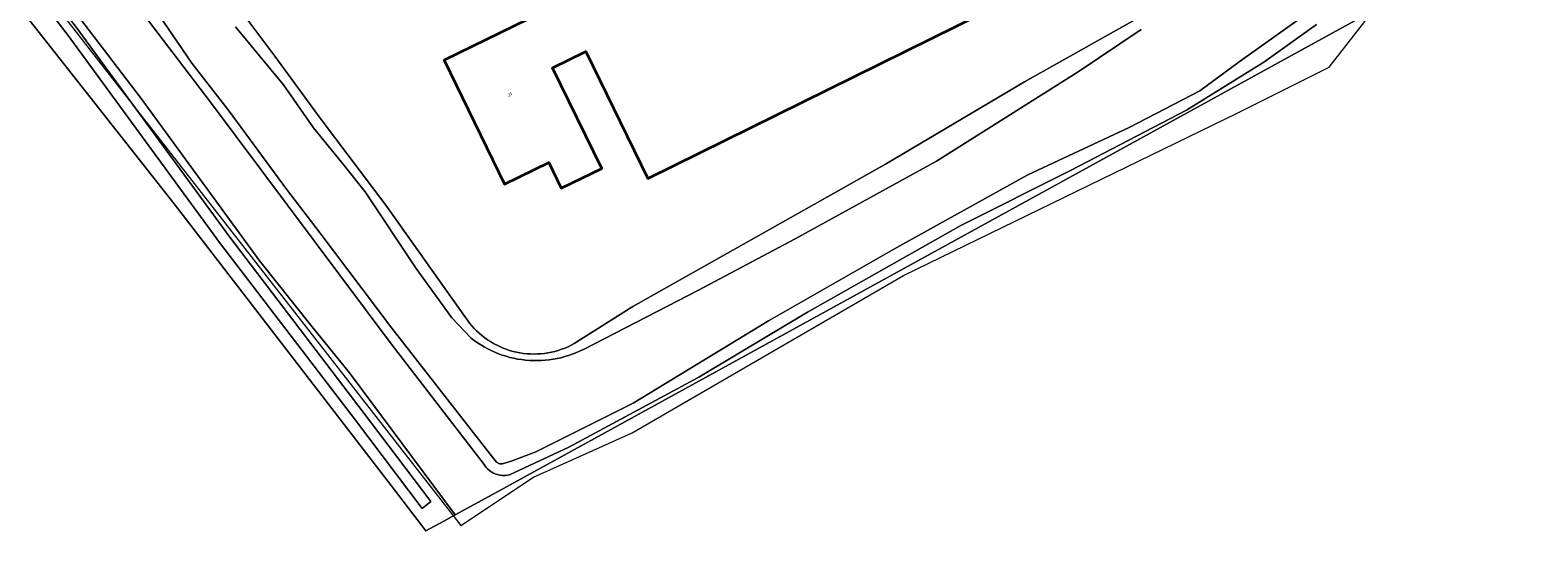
# Model space of a CAD drawing. Header units: metres. Extents: x 250001 to 257773, y 598992 to 609118.
# Tile 401 of 656: x 251885 to 252046, y 604646 to 604700. Entities that reach past the tile are written whole.
import ezdxf
from ezdxf.enums import TextEntityAlignment as Align
from ezdxf.lldxf.tags import DXFTag

# ---------------------------------------------------------------- set-up
doc = ezdxf.new("R2010")
doc.units = ezdxf.units.M
for name, color, linetype, lineweight in [('B-WE-GR-BOUWLAND-GV', 252, 'Continuous', 13), ('B-WE-GR-GROENVOORZIENING-GV', 252, 'Continuous', 18), ('B-WE-KG-GRENS_PERCEEL-G', 150, 'KG-PERCEEL', 18), ('B-WE-OG-BEBOUWING-GV', 1, 'Continuous', 35), ('B-WE-OG-BEBOUWING-T18', 7, 'Continuous', 18), ('B-WE-OG-TERREIN_ERF-GV', 7, 'Continuous', 18), ('B-WE-OG-WATER-GV', 252, 'Continuous', 18), ('B-WE-OG-WATER_SLOOT-GV', 252, 'Continuous', 18), ('X-XX-AL-REFERENTIE-G', 7, 'Continuous', 18)]:
    doc.layers.add(name, color=color, linetype=linetype, lineweight=lineweight)
doc.styles.add('NLCS-ISO-ANNOTATIEF-T18', font='NLCS-ISO.ttf', dxfattribs={"height": 1.8})
doc.styles.get("Standard").update_dxf_attribs({"font": 'NLCS-ISO.ttf'})
tags = doc.linetypes.add('KG-PERCEEL', pattern='A,5.5,-2,["P",Standard,S=1.8,R=0,X=-0.5,Y=-0.9],-2,5.5,-2,[5,NLCS.SHX,S=0.75,R=0,X=0,Y=0],-2', length=19).pattern_tags.tags
tags[6] = DXFTag(74, 10)

# ---------------------------------------------------------------- blocks, each defined once
blk = doc.blocks.new('BS2021-132-Xref-KAD-20210617')
at = {"layer": 'B-WE-KG-GRENS_PERCEEL-G', "flags": 128}
blk.add_lwpolyline([(251885.343, 604705.334), (251930.765, 604647.004), (251938.536, 604652.185), (251949.049, 604656.908), (251977.998, 604673.668), (252013.65, 604691.037), (252023.401, 604695.912), (252027.21, 604700.788), (252032.286, 604714.673)], dxfattribs=at)
blk = doc.blocks.new('BS2021-132-Xref-BGT-GRIJS-20210617-aangepast')
at = {"layer": 'B-WE-GR-BOUWLAND-GV', "flags": 128}
blk.add_lwpolyline([(252121.327, 604649.286), (252042.092, 604709.255), (252032.337, 604704.302), (251934.632, 604650.586), (251930.189, 604648.157), (251928.955, 604647.482), (251927.06, 604646.445), (251923.335, 604651.291), (251900.19, 604681.326), (251867.256, 604723.153), (251839.231, 604759.425), (251838.147, 604760.987), (251838.145, 604760.99), (251838.009, 604761.139), (251837.886, 604761.298), (251837.805, 604761.421), (251837.273, 604760.968), (251828.702, 604771.67), (251905.667, 604827.258), (251906.259, 604827.734), (251902.377, 604832.58)], dxfattribs=at)
at = {"layer": 'B-WE-GR-GROENVOORZIENING-GV', "flags": 128}
for points in [[(251877.571, 604717.551), (251896.684, 604692.548), (251909.337, 604675.196), (251914.917, 604668.204), (251918.901, 604663.307), (251930.189, 604648.157), (251934.632, 604650.586), (252032.337, 604704.302)], [(252022.047, 604700.466), (252016.425, 604696.42), (252008.196, 604691.308), (251995.821, 604684.867), (251984.113, 604679.032), (251967.766, 604669.766), (251956.175, 604662.844), (251942.282, 604655.365), (251935.951, 604652.436), (251935.763, 604652.392), (251935.571, 604652.364), (251935.377, 604652.351), (251935.183, 604652.354), (251934.99, 604652.373), (251934.799, 604652.408), (251934.427, 604652.524), (251934.25, 604652.605), (251934.08, 604652.699), (251933.918, 604652.807), (251933.622, 604653.061), (251933.491, 604653.205), (251933.372, 604653.359), (251933.266, 604653.523), (251923.339, 604666.382), (251904.071, 604692.153), (251880.449, 604723.129)]]:
    blk.add_lwpolyline(points, dxfattribs=at)
at = {"layer": 'B-WE-OG-BEBOUWING-GV', "flags": 128}
blk.add_lwpolyline([(251981.73, 604725.34), (251973.76, 604741.8), (251932.461, 604721.633), (251939.06, 604708.126), (251935.352, 604706.316), (251937.943, 604701.009), (251928.982, 604696.634), (251935.44, 604683.408), (251940.172, 604685.718), (251941.496, 604683.007), (251945.806, 604685.111), (251940.567, 604695.84), (251944.112, 604697.571), (251950.723, 604684.033), (251991.94, 604704.39), (251983.93, 604720.85), (251943.988, 604701.279), (251941.788, 604705.769)], close=True, dxfattribs=at)
at = {"layer": 'B-WE-OG-TERREIN_ERF-GV', "flags": 128}
blk.add_lwpolyline([(251903.799, 604706.635), (251910.942, 604697.094), (251915.881, 604690.314), (251922.786, 604681.176), (251931.262, 604669.215), (251931.477, 604668.908), (251931.705, 604668.61), (251931.945, 604668.321), (251932.198, 604668.044), (251932.462, 604667.777), (251932.738, 604667.522), (251933.023, 604667.279), (251933.319, 604667.049), (251933.625, 604666.831), (251933.94, 604666.626), (251934.263, 604666.435), (251934.932, 604666.095), (251935.277, 604665.947), (251935.627, 604665.813), (251935.983, 604665.695), (251936.344, 604665.592), (251936.709, 604665.504), (251937.078, 604665.432), (251937.449, 604665.376), (251937.822, 604665.336), (251938.196, 604665.312), (251938.571, 604665.303), (251938.947, 604665.311), (251939.321, 604665.334), (251939.694, 604665.374), (251940.066, 604665.429), (251940.434, 604665.5), (251940.799, 604665.587), (251941.16, 604665.689), (251941.517, 604665.807), (251941.868, 604665.939), (251942.213, 604666.087), (251942.552, 604666.249), (251942.869, 604666.417), (251949.128, 604670.389), (251976.091, 604685.553), (251990.906, 604694.327), (252004.701, 604702.076)], dxfattribs=at)
blk.add_lwpolyline([(251932.461, 604721.633), (251973.76, 604741.8), (251981.73, 604725.34), (251941.788, 604705.769), (251943.988, 604701.279), (251983.93, 604720.85), (251991.94, 604704.39), (251950.723, 604684.033), (251944.112, 604697.571), (251940.567, 604695.84), (251945.806, 604685.111), (251941.496, 604683.007), (251940.172, 604685.718), (251935.44, 604683.408), (251928.982, 604696.634), (251937.943, 604701.009), (251935.352, 604706.316), (251939.06, 604708.126)], close=True, dxfattribs=at)
at = {"layer": 'B-WE-OG-WATER-GV', "flags": 128}
for points in [[(251893.961, 604708.251), (251902.072, 604696.326), (251906.061, 604691.203), (251912.173, 604682.907), (251915.789, 604678.183), (251923.401, 604668.063), (251934.147, 604654.297), (251934.569, 604653.763), (251934.891, 604653.589), (251935.209, 604653.597), (251936.246, 604653.896), (251938.765, 604654.867), (251949.173, 604660.078), (251963.579, 604668.842), (251977.281, 604676.68), (251991.259, 604684.433), (252002.079, 604689.473), (252009.612, 604693.387), (252013.804, 604696.489), (252022.685, 604702.798)], [(252003.362, 604699.907), (251996.616, 604695.423), (251981.503, 604685.87), (251966.448, 604677.589), (251956.139, 604672.108), (251943.851, 604665.805), (251943.827, 604665.792), (251943.446, 604665.609), (251943.058, 604665.441), (251942.664, 604665.287), (251942.265, 604665.148), (251941.86, 604665.025), (251941.452, 604664.917), (251941.039, 604664.824), (251940.624, 604664.747), (251940.205, 604664.686), (251939.785, 604664.641), (251939.363, 604664.612), (251938.941, 604664.598), (251938.518, 604664.601), (251938.096, 604664.62), (251937.674, 604664.655), (251937.255, 604664.705), (251936.837, 604664.772), (251936.422, 604664.854), (251936.011, 604664.952), (251935.604, 604665.065), (251935.201, 604665.194), (251934.804, 604665.337), (251934.412, 604665.496), (251934.026, 604665.67), (251933.648, 604665.857), (251933.276, 604666.059), (251932.913, 604666.275), (251932.558, 604666.505), (251932.212, 604666.748), (251931.876, 604667.004), (251929.823, 604669.178), (251926.012, 604674.442), (251920.583, 604682.618), (251918.052, 604685.78), (251915.053, 604689.429), (251911.85, 604694.027), (251906.744, 604700.213)], [(251871.799, 604721.313), (251888.79, 604699.436), (251905.157, 604677.044), (251919.527, 604658.236), (251926.644, 604648.832), (251927.582, 604649.582), (251920.483, 604658.962), (251906.119, 604677.763), (251889.748, 604700.159), (251872.747, 604722.049)]]:
    blk.add_lwpolyline(points, dxfattribs=at)
at = {"layer": 'B-WE-OG-WATER_SLOOT-GV', "flags": 128}
for points in [[(251880.449, 604723.129), (251904.071, 604692.153), (251923.339, 604666.382), (251933.266, 604653.523), (251933.372, 604653.359), (251933.491, 604653.205), (251933.622, 604653.061), (251933.918, 604652.807), (251934.08, 604652.699), (251934.25, 604652.605), (251934.427, 604652.524), (251934.799, 604652.408), (251934.99, 604652.373), (251935.183, 604652.354), (251935.377, 604652.351), (251935.571, 604652.364), (251935.763, 604652.392), (251935.951, 604652.436), (251942.282, 604655.365), (251956.175, 604662.844), (251967.766, 604669.766), (251984.113, 604679.032), (251995.821, 604684.867), (252008.196, 604691.308), (252016.425, 604696.42), (252022.047, 604700.466)], [(252004.701, 604702.076), (251990.906, 604694.327), (251976.091, 604685.553), (251949.128, 604670.389), (251942.869, 604666.417), (251942.552, 604666.249), (251942.213, 604666.087), (251941.868, 604665.939), (251941.517, 604665.807), (251941.16, 604665.689), (251940.799, 604665.587), (251940.434, 604665.5), (251940.066, 604665.429), (251939.694, 604665.374), (251939.321, 604665.334), (251938.947, 604665.311), (251938.571, 604665.303), (251938.196, 604665.312), (251937.822, 604665.336), (251937.449, 604665.376), (251937.078, 604665.432), (251936.709, 604665.504), (251936.344, 604665.592), (251935.983, 604665.695), (251935.627, 604665.813), (251935.277, 604665.947), (251934.932, 604666.095), (251934.263, 604666.435), (251933.94, 604666.626), (251933.625, 604666.831), (251933.319, 604667.049), (251933.023, 604667.279), (251932.738, 604667.522), (251932.462, 604667.777), (251932.198, 604668.044), (251931.945, 604668.321), (251931.705, 604668.61), (251931.477, 604668.908), (251931.262, 604669.215), (251922.786, 604681.176), (251915.881, 604690.314), (251910.942, 604697.094), (251903.799, 604706.635)], [(251906.744, 604700.213), (251911.85, 604694.027), (251915.053, 604689.429), (251918.052, 604685.78), (251920.583, 604682.618), (251926.012, 604674.442), (251929.823, 604669.178), (251931.876, 604667.004), (251932.212, 604666.748), (251932.558, 604666.505), (251932.913, 604666.275), (251933.276, 604666.059), (251933.648, 604665.857), (251934.026, 604665.67), (251934.412, 604665.496), (251934.804, 604665.337), (251935.201, 604665.194), (251935.604, 604665.065), (251936.011, 604664.952), (251936.422, 604664.854), (251936.837, 604664.772), (251937.255, 604664.705), (251937.674, 604664.655), (251938.096, 604664.62), (251938.518, 604664.601), (251938.941, 604664.598), (251939.363, 604664.612), (251939.785, 604664.641), (251940.205, 604664.686), (251940.624, 604664.747), (251941.039, 604664.824), (251941.452, 604664.917), (251941.86, 604665.025), (251942.265, 604665.148), (251942.664, 604665.287), (251943.058, 604665.441), (251943.446, 604665.609), (251943.827, 604665.792), (251943.851, 604665.805), (251956.139, 604672.108), (251966.448, 604677.589), (251981.503, 604685.87), (251996.616, 604695.423), (252003.362, 604699.907)], [(252022.685, 604702.798), (252013.804, 604696.489), (252009.612, 604693.387), (252002.079, 604689.473), (251991.259, 604684.433), (251977.281, 604676.68), (251963.579, 604668.842), (251949.173, 604660.078), (251938.765, 604654.867), (251936.246, 604653.896), (251935.209, 604653.597), (251934.891, 604653.589), (251934.569, 604653.763), (251934.147, 604654.297), (251923.401, 604668.063), (251915.789, 604678.183), (251912.173, 604682.907), (251906.061, 604691.203), (251902.072, 604696.326), (251893.961, 604708.251)], [(251867.256, 604723.153), (251900.19, 604681.326), (251923.335, 604651.291), (251927.06, 604646.445), (251928.955, 604647.482), (251930.189, 604648.157), (251918.901, 604663.307), (251914.917, 604668.204), (251909.337, 604675.196), (251896.684, 604692.548), (251877.571, 604717.551)], [(251872.747, 604722.049), (251889.748, 604700.159), (251906.119, 604677.763), (251920.483, 604658.962), (251927.582, 604649.582), (251926.644, 604648.832), (251919.527, 604658.236), (251905.157, 604677.044), (251888.79, 604699.436), (251871.799, 604721.313)]]:
    blk.add_lwpolyline(points, dxfattribs=at)
at = {"layer": 'B-WE-OG-BEBOUWING-T18', "style": 'NLCS-ISO-ANNOTATIEF-T18'}
blk.add_text('21', height=0.36, rotation=26.3, dxfattribs=at).set_placement((251936, 604693), align=Align.MIDDLE)

msp = doc.modelspace()

# ---------------------------------------------------------------- block references
at = {"layer": 'X-XX-AL-REFERENTIE-G'}
for name in ['BS2021-132-Xref-BGT-GRIJS-20210617-aangepast', 'BS2021-132-Xref-KAD-20210617']:
    msp.add_blockref(name, (0, 0), dxfattribs=at)

doc.saveas('drawing.dxf')
